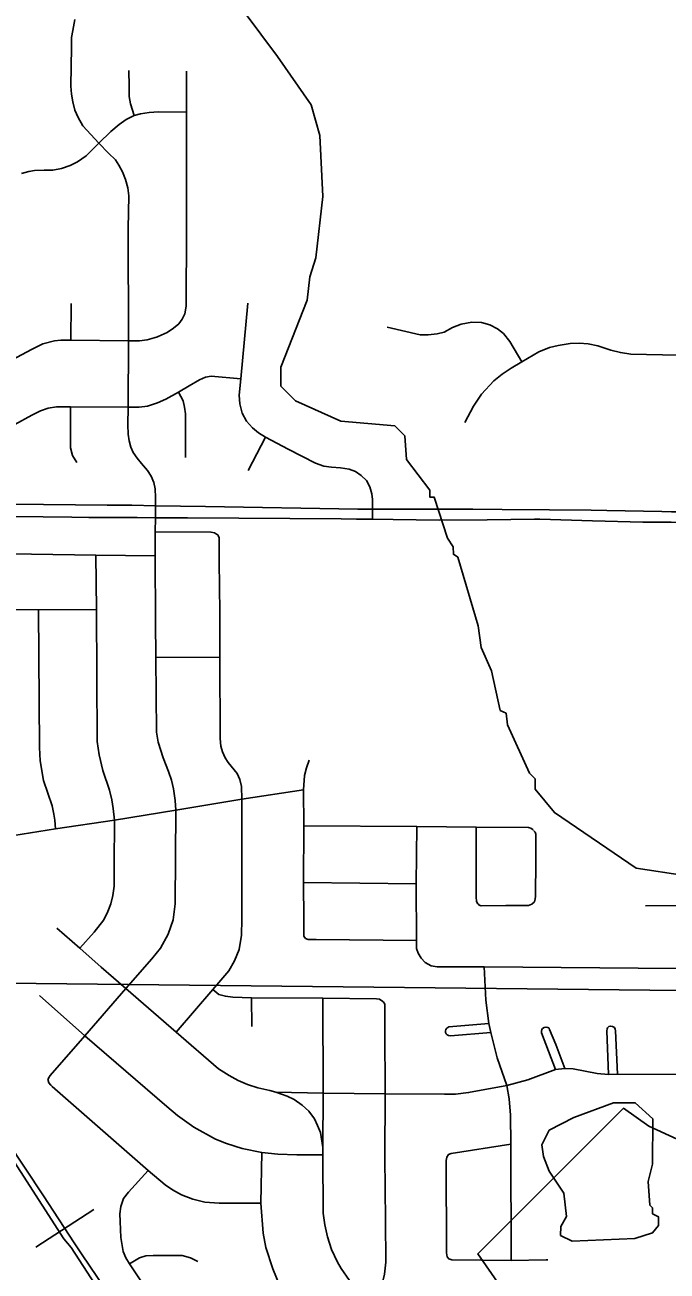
# Model space of a CAD drawing. Extents: x -1403959 to 81668, y -1400582 to 11018.
# Drawn here: x 6538.1 to 6605.4, y 8444.6 to 8575.1 of the extents above; entities that cross this region are included whole.
import ezdxf

# ---------------------------------------------------------------- set-up
doc = ezdxf.new("R2010")
doc.units = 0
for name, color, linetype in [('tdCiSectNmbr', 7, 'Continuous'), ('tdCiSectTwpRng', 7, 'Continuous'), ('tdCoSecRteBand', 7, 'Continuous'), ('tdCoSurfAsphaltUnbanded', 7, 'Continuous'), ('tdCoSurfBitum', 7, 'Continuous'), ('tdCoTwpNameTxt', 7, 'Continuous')]:
    doc.layers.add(name, color=color, linetype=linetype)

msp = doc.modelspace()

# ---------------------------------------------------------------- linework, layer by layer
at = {"layer": 'tdCiSectNmbr'}
for points in [[(6546.76, 8524.83), (6530.06, 8525)], [(6527.97, 8523.74), (6543.04, 8523.56), (6544.81, 8523.55)], [(6551.8, 8524.76), (6551.8, 8524.76), (6549.33, 8524.81), (6546.76, 8524.83)], [(6557.03, 8524.67), (6551.8, 8524.76)], [(6574.55, 8524.39), (6573, 8524.39), (6557.03, 8524.67)], [(6578.35, 8524.39), (6574.55, 8524.39)], [(6588.14, 8524.37), (6585.06, 8524.39), (6578.35, 8524.39)], [(6593.07, 8524.33), (6588.14, 8524.37)], [(6599.08, 8524.26), (6597.46, 8524.29), (6593.07, 8524.33)], [(6606.42, 8524.13), (6605.85, 8524.14), (6604.86, 8524.15), (6599.08, 8524.26)], [(6544.81, 8523.55), (6549.9, 8523.52)], [(6549.9, 8523.52), (6551.79, 8523.51), (6555.17, 8523.49)], [(6555.17, 8523.49), (6571.27, 8523.39), (6572.85, 8523.37)], [(6572.85, 8523.37), (6574.53, 8523.35), (6576.69, 8523.32)], [(6576.69, 8523.32), (6581.53, 8523.25), (6586.56, 8523.3)], [(6586.56, 8523.3), (6591.52, 8523.35)], [(6591.52, 8523.35), (6592.07, 8523.36), (6597.58, 8523.2)], [(6597.58, 8523.2), (6602.86, 8523.05), (6604.99, 8523.03)], [(6604.99, 8523.03), (6605.83, 8523.03), (6606.95, 8523.02), (6611.82, 8523)]]:
    msp.add_lwpolyline(points, dxfattribs=at)
at = {"layer": 'tdCiSectTwpRng'}
for points in [[(6551.79, 8524.02), (6551.8, 8524.76), (6551.81, 8525.61), (6551.77, 8526.54), (6551.62, 8527.21), (6551.35, 8527.85), (6550.97, 8528.47), (6550.33, 8529.18), (6549.89, 8529.76), (6549.48, 8530.33), (6549.24, 8530.91), (6549.05, 8531.57), (6548.95, 8532.25), (6548.92, 8533.25), (6548.96, 8535.09), (6548.97, 8542.02), (6548.96, 8553.78), (6549.01, 8557.2), (6548.91, 8558.04), (6548.68, 8558.91), (6548.36, 8559.72), (6547.95, 8560.43), (6547.61, 8560.96), (6546.9, 8561.67), (6545.88, 8562.72), (6544.19, 8564.53), (6543.7, 8565.39), (6543.34, 8566.19), (6543.13, 8567.04), (6542.99, 8567.85), (6542.95, 8568.69), (6543, 8572.78), (6543.02, 8573.78), (6543.14, 8574.52), (6543.36, 8575.66)], [(6549.58, 8565.61), (6549.18, 8566.83), (6549.05, 8567.62), (6549.04, 8568.67), (6549.01, 8570.34)], [(6552.1, 8542.49), (6553.02, 8542.91), (6553.71, 8543.34), (6554.25, 8543.81), (6554.61, 8544.28), (6554.88, 8544.86), (6555.03, 8545.65), (6555.05, 8553.7), (6555.05, 8565.95), (6555.05, 8570.25)], [(6537.76, 8559.55), (6538.53, 8559.77), (6539.14, 8559.86), (6540.16, 8559.88), (6541.04, 8559.89), (6541.96, 8560.08), (6542.88, 8560.37), (6543.65, 8560.77), (6544.54, 8561.41), (6545.88, 8562.72), (6547.13, 8563.94), (6548.01, 8564.67), (6548.72, 8565.2), (6549.58, 8565.61), (6550.25, 8565.78), (6551.15, 8565.93), (6552.12, 8566.01), (6555.05, 8565.95)], [(6542.94, 8542.1), (6542.96, 8545.92)], [(6574.53, 8523.35), (6574.55, 8523.75), (6574.55, 8524.39), (6574.55, 8525.42), (6574.47, 8526.02), (6574.25, 8526.75), (6573.91, 8527.39), (6573.37, 8527.93), (6572.76, 8528.36), (6572.08, 8528.6), (6571.2, 8528.73), (6570.26, 8528.8), (6569.44, 8528.92), (6568.58, 8529.21), (6565.72, 8530.68), (6563.34, 8531.93), (6562.6, 8532.39), (6561.96, 8532.91), (6561.34, 8533.62), (6560.89, 8534.45), (6560.64, 8535.43), (6560.57, 8536.33), (6560.75, 8538.04), (6561.49, 8545.98)], [(6576.07, 8543.47), (6579.52, 8542.66), (6580.39, 8542.65), (6581.31, 8542.75), (6582.04, 8542.95), (6582.91, 8543.41), (6583.83, 8543.78), (6584.94, 8543.97), (6585.95, 8543.94), (6586.85, 8543.69), (6587.65, 8543.28), (6588.28, 8542.79), (6588.92, 8541.94), (6590.17, 8539.83)], [(6524.38, 8538.13), (6525.99, 8538.13), (6527.39, 8538.09), (6528.75, 8537.93), (6530.37, 8537.56), (6531.22, 8537.52), (6532.11, 8537.64), (6533.02, 8537.91), (6536.2, 8539.71), (6538.88, 8541.14), (6540, 8541.72), (6541.23, 8542.02), (6541.89, 8542.1), (6542.94, 8542.1), (6548.97, 8542.02), (6550.12, 8542.01), (6550.94, 8542.14), (6551.68, 8542.34), (6552.02, 8542.46)], [(6552.02, 8542.46), (6552.1, 8542.49)], [(6584.2, 8533.49), (6585.13, 8535.17), (6585.95, 8536.44), (6587.26, 8537.83), (6588.13, 8538.52), (6589.07, 8539.16), (6590.17, 8539.83), (6591.95, 8540.86), (6593.07, 8541.32), (6594, 8541.55), (6595.25, 8541.74), (6596.19, 8541.78), (6597.15, 8541.71), (6598.14, 8541.51), (6599.5, 8541.04), (6600.51, 8540.79), (6601.6, 8540.63), (6606.57, 8540.54)], [(6537.08, 8533.26), (6538.85, 8534.23), (6539.76, 8534.69), (6540.56, 8534.97), (6541.43, 8535.11), (6542.91, 8535.13), (6548.96, 8535.09), (6550.09, 8535.08), (6550.96, 8535.19), (6552.01, 8535.53), (6552.88, 8535.91), (6554.21, 8536.66), (6555.33, 8537.32), (6556.43, 8537.96), (6557.04, 8538.22), (6557.64, 8538.32), (6560.75, 8538.04)], [(6554.95, 8529.8), (6554.94, 8534.4), (6554.86, 8535.09), (6554.69, 8535.74), (6554.21, 8536.66)], [(6543.55, 8529.28), (6543.12, 8530.03), (6542.91, 8530.81), (6542.91, 8535.13)], [(6561.51, 8528.44), (6563.34, 8531.93)], [(6551.81, 8512.69), (6551.78, 8519.51), (6551.78, 8522.04), (6551.79, 8523.51), (6551.79, 8524.02)], [(6551.78, 8522.04), (6557.61, 8522), (6558, 8521.93), (6558.21, 8521.8)], [(6558.21, 8521.8), (6558.32, 8521.71)], [(6558.54, 8513.64), (6558.48, 8518.92), (6558.48, 8520.77), (6558.48, 8521.42), (6558.38, 8521.66), (6558.32, 8521.71)], [(6528.74, 8517.28), (6529.63, 8518.13), (6530.32, 8518.66), (6531.17, 8519.15), (6532.32, 8519.53), (6533.26, 8519.69), (6534.27, 8519.75), (6545.57, 8519.6), (6551.78, 8519.51)], [(6543.88, 8478.44), (6545.37, 8480.13), (6546.39, 8481.43), (6546.82, 8482.28), (6547.14, 8483.09), (6547.34, 8483.95), (6547.48, 8484.95), (6547.47, 8487.1), (6547.5, 8491.85), (6547.37, 8493.08), (6547.22, 8493.97), (6546.98, 8495), (6546.28, 8497.06), (6545.89, 8498.69), (6545.7, 8500.1), (6545.61, 8513.91), (6545.57, 8519.6)], [(6532.75, 8512.81), (6533.88, 8513.42), (6534.53, 8513.66), (6535.26, 8513.81), (6536.01, 8513.91), (6539.56, 8513.88), (6545.61, 8513.91)], [(6541.34, 8490.94), (6541.27, 8491.84), (6541.16, 8492.49), (6540.98, 8493.34), (6540.08, 8496), (6539.74, 8498.06), (6539.64, 8499.46), (6539.56, 8513.88)], [(6557.82, 8474.12), (6559.5, 8476.07), (6560.1, 8477.14), (6560.56, 8478.31), (6560.8, 8479.8), (6560.84, 8481.49), (6560.85, 8494.03), (6560.83, 8495.38), (6560.65, 8496.09), (6560.36, 8496.75), (6559.43, 8497.9), (6559.12, 8498.36), (6558.82, 8498.99), (6558.66, 8499.6), (6558.59, 8500.41), (6558.54, 8508.92), (6558.54, 8513.64)], [(6553.92, 8492.91), (6553.86, 8493.9), (6553.68, 8495.12), (6553.49, 8496.05), (6553.16, 8496.96), (6552.62, 8498.37), (6552.08, 8500.02), (6551.92, 8501.07), (6551.84, 8508.87), (6551.81, 8512.69)], [(6551.84, 8508.87), (6558.54, 8508.92)], [(6567.52, 8479.45), (6567.36, 8479.7), (6567.33, 8481.46), (6567.32, 8485.32), (6567.33, 8491.27), (6567.3, 8495.03), (6567.4, 8496.54), (6567.61, 8497.32), (6567.89, 8498.12)], [(6535.19, 8489.97), (6541.34, 8490.94), (6547.5, 8491.85), (6553.92, 8492.91), (6560.85, 8494.03), (6567.3, 8495.03)], [(6540.54, 8464.61), (6540.58, 8464.85), (6540.76, 8465.12), (6544.42, 8469.26), (6548.71, 8474.24), (6551.41, 8477.32), (6552.32, 8478.45), (6553.14, 8479.92), (6553.66, 8481.4), (6553.85, 8483.09), (6553.92, 8492.91)], [(6567.33, 8491.27), (6579.18, 8491.2), (6585.39, 8491.13), (6590.9, 8491.08), (6591.13, 8491), (6591.39, 8490.82)], [(6579.15, 8479.26), (6579.1, 8485.2), (6579.18, 8491.2)], [(6585.57, 8483.1), (6585.42, 8483.35), (6585.39, 8483.83), (6585.39, 8491.13)], [(6591.25, 8483.04), (6591.5, 8483.3), (6591.59, 8483.62), (6591.62, 8483.86), (6591.64, 8487.67), (6591.66, 8490.38), (6591.58, 8490.6), (6591.42, 8490.78)], [(6567.32, 8485.32), (6579.1, 8485.2)], [(6585.63, 8483.05), (6585.57, 8483.1)], [(6585.63, 8483.05), (6585.73, 8482.96), (6585.91, 8482.87), (6588.52, 8482.9), (6590.87, 8482.9), (6591.25, 8483.04)], [(6603.13, 8482.87), (6606.4, 8482.9)], [(6548.71, 8474.24), (6546.12, 8476.45), (6543.88, 8478.44), (6541.46, 8480.54)], [(6567.52, 8479.45), (6567.8, 8479.35), (6568.65, 8479.36), (6579.15, 8479.26), (6579.16, 8478.4), (6579.32, 8477.91), (6579.63, 8477.4), (6580.07, 8476.94), (6580.69, 8476.6), (6581.32, 8476.48), (6586.24, 8476.49), (6606.42, 8476.32)], [(6588.63, 8464.08), (6587.61, 8466.97), (6586.93, 8469.62), (6586.74, 8470.58), (6586.41, 8473), (6586.24, 8476.49)], [(6572.13, 8443.65), (6571.26, 8444.93), (6570.86, 8445.57), (6570.24, 8446.92), (6569.82, 8448.22), (6569.55, 8449.47), (6569.36, 8450.7), (6569.34, 8456.8), (6569.33, 8457.58), (6569.09, 8459.14), (6568.78, 8459.88), (6568.45, 8460.58), (6567.86, 8461.38), (6567.19, 8462.01), (6566.33, 8462.6), (6565.61, 8462.94), (6564.4, 8463.39), (6563.8, 8463.55), (6562.52, 8463.82), (6561.46, 8464.17), (6560.46, 8464.61), (6559.52, 8465.11), (6558.4, 8465.82), (6553.97, 8469.67), (6548.71, 8474.24), (6548.71, 8474.24)], [(6553.97, 8469.67), (6557.82, 8474.12)], [(6557.82, 8474.12), (6558.45, 8473.6), (6559.14, 8473.41), (6559.92, 8473.31), (6561.87, 8473.24), (6569.33, 8473.21)], [(6539.65, 8473.49), (6544.42, 8469.26), (6553.01, 8461.88), (6554.12, 8460.92), (6555.81, 8459.72), (6558.1, 8458.47), (6559.24, 8458), (6560.88, 8457.48), (6562.93, 8457.05), (6564.64, 8456.89), (6566.61, 8456.82), (6569.34, 8456.8)], [(6561.9, 8470.25), (6561.87, 8473.24)], [(6569.33, 8457.58), (6569.36, 8463.28), (6569.33, 8473.21)], [(6569.33, 8473.21), (6574.95, 8473.15), (6575.29, 8473.1), (6575.61, 8472.88)], [(6575.84, 8456.52), (6575.87, 8463.21), (6575.84, 8469.96), (6575.84, 8471.93), (6575.82, 8472.58), (6575.65, 8472.85)], [(6586.74, 8470.58), (6582.54, 8470.2), (6582.34, 8470.08), (6582.23, 8469.95), (6582.18, 8469.81), (6582.18, 8469.63), (6582.26, 8469.47), (6582.36, 8469.36), (6582.52, 8469.29), (6582.71, 8469.27), (6586.93, 8469.62)], [(6593.72, 8465.74), (6592.24, 8469.6), (6592.23, 8469.77), (6592.27, 8469.93), (6592.36, 8470.04), (6592.53, 8470.14), (6592.72, 8470.18), (6592.92, 8470.14), (6593.04, 8470.06), (6593.1, 8469.95), (6593.75, 8468.36), (6594.7, 8465.86)], [(6599.25, 8465.24), (6599.1, 8469.81), (6599.12, 8469.99), (6599.17, 8470.12), (6599.31, 8470.24), (6599.51, 8470.3), (6599.7, 8470.26), (6599.88, 8470.13), (6599.96, 8469.98), (6599.99, 8469.81), (6600.21, 8465.26)], [(6564.4, 8463.39), (6569.36, 8463.28), (6575.87, 8463.21), (6582.09, 8463.16), (6583.24, 8463.18), (6584.61, 8463.34), (6588.63, 8464.08), (6590.82, 8464.68), (6593.72, 8465.74), (6594.7, 8465.86), (6595.56, 8465.81), (6598.08, 8465.34), (6599.25, 8465.24), (6600.21, 8465.26), (6606.48, 8465.24)], [(6562.83, 8451.76), (6558.48, 8451.74), (6556.98, 8451.87), (6555.71, 8452.17), (6554.54, 8452.64), (6553.6, 8453.14), (6552.81, 8453.69), (6551.03, 8455.17), (6549.1, 8456.9), (6540.99, 8463.97), (6540.83, 8464.1), (6540.63, 8464.36), (6540.55, 8464.58)], [(6589.08, 8445.77), (6589.03, 8457.94), (6588.99, 8460.96), (6588.85, 8462.66), (6588.63, 8464.08)], [(6589.03, 8457.94), (6582.78, 8456.94), (6582.51, 8456.85), (6582.34, 8456.57), (6582.25, 8456.21), (6582.29, 8446.54), (6582.38, 8446.15), (6582.53, 8445.94), (6582.84, 8445.84), (6589.08, 8445.77), (6592.72, 8445.83), (6592.92, 8445.83)], [(6570.96, 8436.27), (6569.13, 8437.54), (6567.92, 8438.64), (6567.14, 8439.54), (6566.08, 8441.03), (6564.8, 8443.18), (6564.09, 8444.88), (6563.38, 8447.12), (6563.09, 8448.6), (6562.83, 8451.76), (6562.93, 8457.05)], [(6575.9, 8449.99), (6575.84, 8456.52)], [(6553.45, 8438.87), (6549.1, 8445.4), (6548.7, 8446.03), (6548.42, 8446.68), (6548.31, 8447.34), (6548.19, 8448.17), (6548.09, 8449.82), (6548.06, 8450.64), (6548.16, 8451.39), (6548.47, 8452.24), (6548.99, 8452.9), (6551.03, 8455.17)], [(6569.65, 8429.76), (6569.54, 8431.33), (6569.6, 8432.77), (6569.74, 8433.93), (6570.13, 8434.92), (6570.96, 8436.27), (6574.6, 8441.41), (6575.29, 8442.59), (6575.58, 8443.46), (6575.8, 8444.33), (6575.94, 8445.58), (6575.9, 8449.99)], [(6549.1, 8445.4), (6550.13, 8446.02), (6550.79, 8446.23), (6551.56, 8446.29), (6554.6, 8446.29), (6555.49, 8446.02), (6556.23, 8445.64)]]:
    msp.add_lwpolyline(points, dxfattribs=at)
at = {"layer": 'tdCoSecRteBand'}
msp.add_line((6539.26, 8447.14), (6545.34, 8451.1), dxfattribs=at)
for points in [[(6542.97, 8447.11), (6542.2, 8448.02), (6535.36, 8458.58), (6531.57, 8468.36), (6530.22, 8477.53), (6531.32, 8486.38), (6531.02, 8491.57), (6527.54, 8500.28), (6520.84, 8507.79), (6515.97, 8514.06), (6512.62, 8517.58), (6510.49, 8520.18), (6480.22, 8564.7)], [(6547.35, 8441.59), (6544.07, 8446.44), (6543.28, 8447.62), (6540.08, 8452.53), (6536.24, 8458.31)], [(6536.24, 8458.31), (6540.08, 8452.53), (6543.28, 8447.62), (6544.07, 8446.44), (6547.35, 8441.59)], [(6587.77, 8371.17), (6582.17, 8385.92), (6573.38, 8401.21), (6567.91, 8408.71), (6542.97, 8447.11)]]:
    msp.add_lwpolyline(points, dxfattribs=at)
at = {"layer": 'tdCoSurfAsphaltUnbanded'}
msp.add_lwpolyline([(6587.87, 8443.14), (6585.56, 8446.44), (6600.82, 8461.7), (6603.49, 8459.82), (6606.46, 8458.45), (6609.63, 8457.65), (6612.89, 8457.43), (6616.14, 8457.82), (6619.26, 8458.78), (6622.15, 8460.3), (6624.03, 8461.7), (6626.71, 8459.82), (6629.68, 8458.45), (6632.84, 8457.65), (6636.11, 8457.43), (6639.35, 8457.82), (6642.48, 8458.78), (6645.37, 8460.3), (6647.25, 8461.7), (6662.51, 8446.44), (6660.44, 8443.55)], dxfattribs=at)
at = {"layer": 'tdCoSurfBitum'}
for points in [[(6559.25, 8578.97), (6564.58, 8571.78), (6568.11, 8566.74), (6569.03, 8563.53), (6569.34, 8557.12), (6568.59, 8550.71), (6567.98, 8548.73), (6567.68, 8546.28), (6564.94, 8539.27), (6564.94, 8537.28), (6566.47, 8535.75), (6571.21, 8533.61), (6576.87, 8533.14), (6577.94, 8532.07), (6578.1, 8529.62), (6580.55, 8526.41), (6580.55, 8525.65), (6581.01, 8525.65), (6582.39, 8521.37), (6583, 8520.45), (6583.01, 8519.69), (6583.47, 8519.38), (6585.62, 8512.2), (6585.93, 8509.91), (6587, 8507.47), (6587.92, 8503.34), (6588.53, 8503.04), (6588.69, 8501.82), (6590.99, 8496.77), (6591.6, 8496.16), (6591.6, 8495.09), (6593.6, 8492.65), (6602.17, 8486.83), (6607.22, 8486.05)], [(6595.47, 8447.77), (6594.25, 8448.38), (6594.26, 8449.3), (6594.87, 8450.36), (6594.57, 8452.81), (6593.05, 8455.1), (6592.44, 8456.63), (6592.29, 8457.85), (6593.05, 8459.38), (6595.65, 8460.74), (6599.78, 8462.26), (6602.07, 8462.26), (6603.9, 8460.57), (6603.89, 8455.84), (6603.43, 8454.01), (6603.58, 8451.56), (6603.88, 8451.26), (6603.88, 8450.65), (6604.49, 8450.34), (6604.49, 8449.43), (6603.88, 8448.66), (6602.04, 8448.06), (6595.47, 8447.77)]]:
    msp.add_lwpolyline(points, dxfattribs=at)
at = {"layer": 'tdCoTwpNameTxt'}
msp.add_lwpolyline([(6219.4, 8477.86), (6320.74, 8477.14), (6603.6, 8474.05), (6730.56, 8472.6), (6730.56, 8472.6), (6771.22, 8472.14), (6770.7, 8527.23), (6770.27, 8572.73), (6797.68, 8572.07)], dxfattribs=at)

doc.saveas('drawing.dxf')
